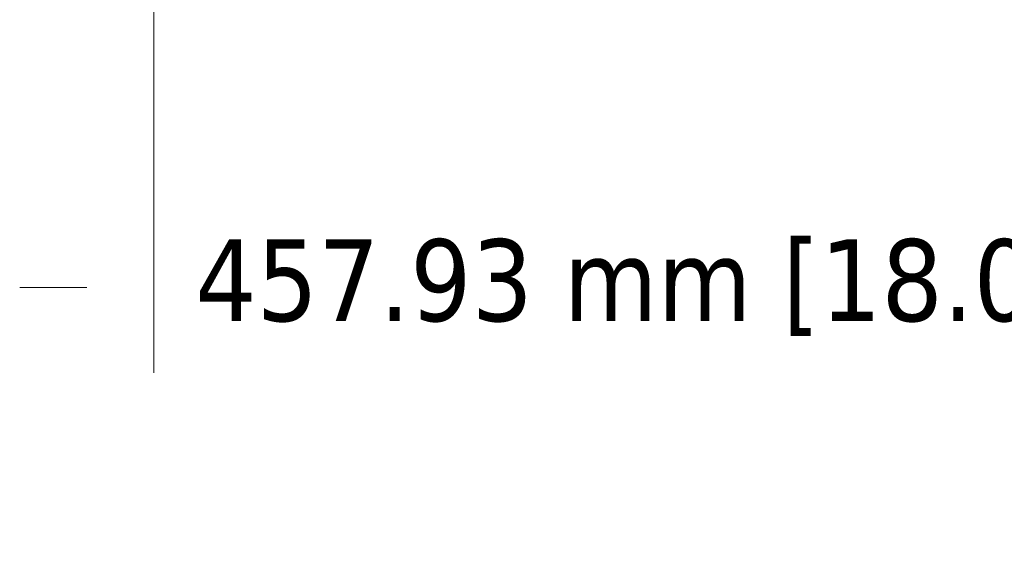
# Paper-space layout 'Sheet' of a CAD drawing. Header units: inches. Extents: x 0.2 to 10.8, y 0.2 to 8.3.
# Tile 464 of 545: x 8.593 to 10.037, y 5.078 to 5.85. Entities that reach past the tile are written whole.
import ezdxf

# ---------------------------------------------------------------- set-up
doc = ezdxf.new("R2010")
doc.units = ezdxf.units.IN
doc.header["$MEASUREMENT"] = 0
doc.layers.get('0').update_dxf_attribs({"lineweight": 5})
doc.styles.add('My Text', font='tahoma.ttf')
doc.dimstyles.new('My Dimension - mm [in] (ANSI)$0', dxfattribs={"dimtxt": 0.12, "dimasz": 0.098425, "dimexe": 0.125, "dimexo": 0.063, "dimgap": 0.031496, "dimtad": 0, "dimlfac": 250, "dimzin": 4, "dimdsep": 46, "dimtxsty": 'My Text', "dimblk": 'Filled-1', "dimcen": 0.09, "dimclrd": 1, "dimclre": 1, "dimclrt": 1, "dimadec": 1, "dimazin": 1, "dimtfac": 1, "dimtofl": 0, "dimtmove": 0, "dimatfit": 3, "dimfxl": 1, "dimtolj": 1, "dimtzin": 4, "dimlwd": -1, "dimlwe": -1, "dimarcsym": 0})

# ---------------------------------------------------------------- blocks, each defined once
blk = doc.blocks.new('*D11')
at = {"color": 1, "true_color": 0xff0000}
for p, q in [((10.622, 6.869), (10.622, 5.3325)), ((8.7903, 6.2335), (8.7903, 5.3325)), ((8.6918, 5.4575), (8.5934, 5.4575)), ((10.7204, 5.4575), (10.8188, 5.4575))]:
    blk.add_line(p, q, dxfattribs=at)
at = {"layer": 'Defpoints', "color": 0}
for p in [(10.622, 6.932), (8.7903, 6.2965), (10.622, 5.4575)]:
    blk.add_point(p, dxfattribs=at)
at = {"color": 1, "true_color": 0xff0000, "insert": (9.6713, 5.4575), "char_height": 0.12, "attachment_point": 5, "style": 'My Text'}
blk.add_mtext('\\A1;457.93 mm [18.029 in]', dxfattribs=at)
blk = doc.blocks.new('Filled-1')

psp = doc.layouts.new('Sheet')

# ---------------------------------------------------------------- dimensions: what is measured, and where the dimension line sits
dim = psp.add_linear_dim(base=(10.621972, 5.457491), p1=(8.790261, 6.296466), p2=(10.621972, 6.931953), dimstyle='My Dimension - mm [in] (ANSI)$0', override={"dimpost": ' mm'})
dim.commit()
dim.dimension.update_dxf_attribs({"geometry": '*D11', "text_midpoint": (9.671287, 5.457491), "dimtype": 160})

doc.saveas('drawing.dxf')
